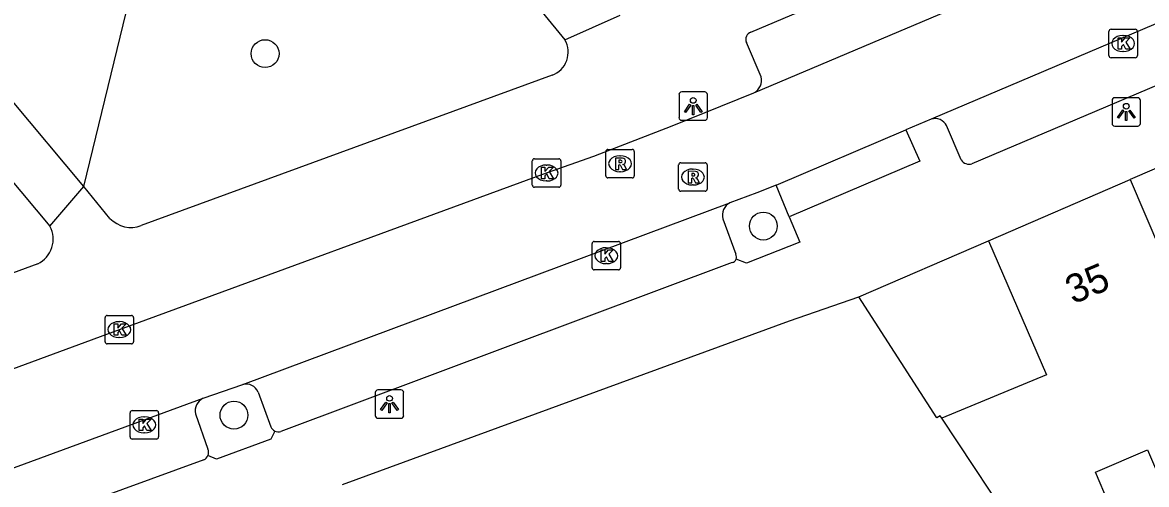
# Model space of a CAD drawing. Extents: x 159718 to 160783, y 383290 to 384030.
# Drawn here: x 160388.58 to 160428.04, y 383447.83 to 383464.06 of the extents above; entities that cross this region are included whole.
import ezdxf

# ---------------------------------------------------------------- set-up
doc = ezdxf.new("R2010")
doc.units = 0
for name, color, linetype in [('IMGEO_Boom', 7, 'Continuous'), ('IMGEO_Groenvoorziening', 7, 'Continuous'), ('IMGEO_Kolk', 7, 'Continuous'), ('IMGEO_Lichtpunt', 7, 'Continuous'), ('IMGEO_Pand', 7, 'Continuous'), ('IMGEO_Pand_nummerreeks', 7, 'Continuous'), ('IMGEO_Parkeervlak_open', 7, 'Continuous'), ('IMGEO_Rijbaan_lokaal_open', 7, 'Continuous'), ('IMGEO_Rioolput', 7, 'Continuous'), ('IMGEO_Voetpad_open', 7, 'Continuous')]:
    doc.layers.add(name, color=color, linetype=linetype)

msp = doc.modelspace()

# ---------------------------------------------------------------- linework, layer by layer
at = {"layer": 'IMGEO_Boom'}
for centre in [(160397.095, 383462.963), (160414.584, 383456.905), (160396.001, 383450.265)]:
    msp.add_circle(centre, 0.489, dxfattribs=at)
at = {"layer": 'IMGEO_Groenvoorziening'}
msp.add_lwpolyline([(160390.731, 383458.291), (160394.015, 383471.834), (160398.12, 383475.062)], dxfattribs=at)
at = {"layer": 'IMGEO_Kolk'}
for p, q in [((160426.79, 383463.819), (160427.642, 383463.819)), ((160426.715, 383462.893), (160426.715, 383463.745)), ((160427.203, 383463.599), (160427.228, 383463.599)), ((160427.716, 383463.745), (160427.716, 383462.893)), ((160427.226, 383463.039), (160427.201, 383463.039)), ((160427.642, 383462.819), (160426.79, 383462.819)), ((160406.475, 383458.345), (160406.475, 383459.197)), ((160406.55, 383459.271), (160407.402, 383459.271)), ((160406.963, 383459.051), (160406.988, 383459.051)), ((160407.476, 383459.197), (160407.476, 383458.345)), ((160407.402, 383458.271), (160406.55, 383458.271)), ((160406.986, 383458.491), (160406.961, 383458.491)), ((160408.572, 383455.44), (160408.572, 383456.292)), ((160408.647, 383456.366), (160409.499, 383456.366)), ((160409.573, 383456.292), (160409.573, 383455.44)), ((160409.06, 383456.146), (160409.085, 383456.146)), ((160409.083, 383455.586), (160409.058, 383455.586)), ((160409.499, 383455.366), (160408.647, 383455.366)), ((160391.477, 383452.843), (160391.477, 383453.695)), ((160391.552, 383453.769), (160392.404, 383453.769)), ((160391.965, 383453.549), (160391.99, 383453.549)), ((160392.478, 383453.695), (160392.478, 383452.843)), ((160392.404, 383452.769), (160391.552, 383452.769)), ((160391.988, 383452.989), (160391.963, 383452.989)), ((160392.353, 383449.498), (160392.353, 383450.35)), ((160392.428, 383450.424), (160393.28, 383450.424)), ((160393.354, 383450.35), (160393.354, 383449.498)), ((160392.841, 383450.204), (160392.866, 383450.204)), ((160392.864, 383449.644), (160392.839, 383449.644)), ((160393.28, 383449.424), (160392.428, 383449.424))]:
    msp.add_line(p, q, dxfattribs=at)
for points in [[(160426.79, 383463.819), (160427.642, 383463.819)], [(160426.715, 383462.893), (160426.715, 383463.745)], [(160427.036, 383463.519), (160427.159, 383463.519), (160427.159, 383463.368), (160427.289, 383463.519), (160427.453, 383463.519), (160427.307, 383463.368), (160427.46, 383463.119), (160427.308, 383463.119), (160427.223, 383463.283), (160427.159, 383463.216), (160427.159, 383463.119), (160427.036, 383463.119), (160427.036, 383463.519)], [(160427.716, 383463.745), (160427.716, 383462.893)], [(160427.642, 383462.819), (160426.79, 383462.819)], [(160406.475, 383458.345), (160406.475, 383459.197)], [(160406.55, 383459.271), (160407.402, 383459.271)], [(160407.476, 383459.197), (160407.476, 383458.345)], [(160406.796, 383458.971), (160406.919, 383458.971), (160406.919, 383458.82), (160407.049, 383458.971), (160407.213, 383458.971), (160407.067, 383458.82), (160407.22, 383458.571), (160407.068, 383458.571), (160406.983, 383458.735), (160406.919, 383458.668), (160406.919, 383458.571), (160406.796, 383458.571), (160406.796, 383458.971)], [(160407.402, 383458.271), (160406.55, 383458.271)], [(160408.572, 383455.44), (160408.572, 383456.292)], [(160408.647, 383456.366), (160409.499, 383456.366)], [(160409.573, 383456.292), (160409.573, 383455.44)], [(160408.893, 383456.066), (160409.016, 383456.066), (160409.016, 383455.915), (160409.146, 383456.066), (160409.31, 383456.066), (160409.164, 383455.915), (160409.317, 383455.666), (160409.165, 383455.666), (160409.08, 383455.83), (160409.016, 383455.763), (160409.016, 383455.666), (160408.893, 383455.666), (160408.893, 383456.066)], [(160409.499, 383455.366), (160408.647, 383455.366)], [(160391.477, 383452.843), (160391.477, 383453.695)], [(160391.552, 383453.769), (160392.404, 383453.769)], [(160392.478, 383453.695), (160392.478, 383452.843)], [(160391.798, 383453.469), (160391.921, 383453.469), (160391.921, 383453.318), (160392.051, 383453.469), (160392.215, 383453.469), (160392.069, 383453.318), (160392.222, 383453.069), (160392.07, 383453.069), (160391.985, 383453.233), (160391.921, 383453.166), (160391.921, 383453.069), (160391.798, 383453.069), (160391.798, 383453.469)], [(160392.404, 383452.769), (160391.552, 383452.769)], [(160392.353, 383449.498), (160392.353, 383450.35)], [(160392.428, 383450.424), (160393.28, 383450.424)], [(160393.354, 383450.35), (160393.354, 383449.498)], [(160392.674, 383450.124), (160392.797, 383450.124), (160392.797, 383449.973), (160392.927, 383450.124), (160393.091, 383450.124), (160392.945, 383449.973), (160393.098, 383449.724), (160392.946, 383449.724), (160392.861, 383449.888), (160392.797, 383449.821), (160392.797, 383449.724), (160392.674, 383449.724), (160392.674, 383450.124)], [(160393.28, 383449.424), (160392.428, 383449.424)]]:
    msp.add_lwpolyline(points, dxfattribs=at)
for centre, start, end in [((160426.792, 383463.743), 91.552, 178.448), ((160426.792, 383463.743), 91.552, 178.448), ((160427.64, 383463.743), 1.552, 88.448), ((160427.64, 383463.743), 1.552, 88.448), ((160426.792, 383462.895), 181.552, 268.448), ((160426.792, 383462.895), 181.552, 268.448), ((160427.64, 383462.895), 271.552, 358.448), ((160427.64, 383462.895), 271.552, 358.448), ((160406.552, 383459.195), 91.552, 178.448), ((160406.552, 383459.195), 91.552, 178.448), ((160407.4, 383459.195), 1.552, 88.448), ((160407.4, 383459.195), 1.552, 88.448), ((160406.552, 383458.347), 181.552, 268.448), ((160406.552, 383458.347), 181.552, 268.448), ((160407.4, 383458.347), 271.552, 358.448), ((160407.4, 383458.347), 271.552, 358.448), ((160408.649, 383456.29), 91.552, 178.448), ((160408.649, 383456.29), 91.552, 178.448), ((160409.497, 383456.29), 1.552, 88.448), ((160409.497, 383456.29), 1.552, 88.448), ((160408.649, 383455.442), 181.552, 268.448), ((160408.649, 383455.442), 181.552, 268.448), ((160409.497, 383455.442), 271.552, 358.448), ((160409.497, 383455.442), 271.552, 358.448), ((160391.554, 383453.693), 91.552, 178.448), ((160391.554, 383453.693), 91.552, 178.448), ((160392.402, 383453.693), 1.552, 88.448), ((160392.402, 383453.693), 1.552, 88.448), ((160391.554, 383452.845), 181.552, 268.448), ((160391.554, 383452.845), 181.552, 268.448), ((160392.402, 383452.845), 271.552, 358.448), ((160392.402, 383452.845), 271.552, 358.448), ((160392.43, 383450.348), 91.552, 178.448), ((160392.43, 383450.348), 91.552, 178.448), ((160393.278, 383450.348), 1.552, 88.448), ((160393.278, 383450.348), 1.552, 88.448), ((160392.43, 383449.5), 181.552, 268.448), ((160392.43, 383449.5), 181.552, 268.448), ((160393.278, 383449.5), 271.552, 358.448), ((160393.278, 383449.5), 271.552, 358.448)]:
    msp.add_arc(centre, 0.0765, start, end, dxfattribs=at)
for centre, major_axis, ratio, start_param, end_param in [((160427.202, 383463.319), (-0.387, 0.002), 0.722429, 4.712389, 7.853982), ((160427.227, 383463.319), (-0.39, 0.002), 0.717154, 1.570796, 4.712389), ((160406.962, 383458.771), (-0.387, 0.002), 0.722429, 4.712389, 7.853982), ((160406.987, 383458.771), (-0.39, 0.002), 0.717154, 1.570796, 4.712389), ((160409.059, 383455.866), (-0.387, 0.002), 0.722429, 4.712389, 7.853982), ((160409.084, 383455.866), (-0.39, 0.002), 0.717154, 1.570796, 4.712389), ((160391.964, 383453.269), (-0.387, 0.002), 0.722429, 4.712389, 7.853982), ((160391.989, 383453.269), (-0.39, 0.002), 0.717154, 1.570796, 4.712389), ((160392.84, 383449.924), (-0.387, 0.002), 0.722429, 4.712389, 7.853982), ((160392.865, 383449.924), (-0.39, 0.002), 0.717154, 1.570796, 4.712389)]:
    msp.add_ellipse(centre, major_axis=major_axis, ratio=ratio, start_param=start_param, end_param=end_param, dxfattribs=at)
at = {"layer": 'IMGEO_Lichtpunt'}
for p, q in [((160411.624, 383461.522), (160411.624, 383460.715)), ((160411.624, 383461.522), (160411.624, 383460.715)), ((160412.526, 383461.617), (160411.718, 383461.617)), ((160412.526, 383461.617), (160411.718, 383461.617)), ((160412.62, 383460.715), (160412.62, 383461.522)), ((160412.62, 383460.715), (160412.62, 383461.522)), ((160427.727, 383461.414), (160426.919, 383461.414)), ((160427.727, 383461.414), (160426.919, 383461.414)), ((160426.825, 383461.319), (160426.825, 383460.512)), ((160426.825, 383461.319), (160426.825, 383460.512)), ((160427.821, 383460.512), (160427.821, 383461.319)), ((160427.821, 383460.512), (160427.821, 383461.319)), ((160411.718, 383460.621), (160412.526, 383460.621)), ((160411.718, 383460.621), (160412.526, 383460.621)), ((160426.919, 383460.418), (160427.727, 383460.418)), ((160426.919, 383460.418), (160427.727, 383460.418)), ((160401.864, 383451.152), (160401.056, 383451.152)), ((160401.864, 383451.152), (160401.056, 383451.152)), ((160400.962, 383451.057), (160400.962, 383450.25)), ((160400.962, 383451.057), (160400.962, 383450.25)), ((160401.958, 383450.25), (160401.958, 383451.057)), ((160401.958, 383450.25), (160401.958, 383451.057)), ((160401.056, 383450.156), (160401.864, 383450.156)), ((160401.056, 383450.156), (160401.864, 383450.156))]:
    msp.add_line(p, q, dxfattribs=at)
for points in [[(160411.998, 383461.186), (160412.037, 383461.158), (160411.849, 383460.896), (160411.811, 383460.923), (160411.998, 383461.186)], [(160412.1, 383461.138), (160412.147, 383461.138), (160412.147, 383460.816), (160412.1, 383460.816), (160412.1, 383461.138)], [(160412.21, 383461.158), (160412.248, 383461.185), (160412.435, 383460.923), (160412.396, 383460.895), (160412.21, 383461.158)], [(160427.199, 383460.983), (160427.238, 383460.955), (160427.05, 383460.693), (160427.012, 383460.72), (160427.199, 383460.983)], [(160427.301, 383460.935), (160427.348, 383460.935), (160427.348, 383460.613), (160427.301, 383460.613), (160427.301, 383460.935)], [(160427.411, 383460.955), (160427.449, 383460.982), (160427.636, 383460.72), (160427.597, 383460.692), (160427.411, 383460.955)], [(160401.336, 383450.721), (160401.375, 383450.693), (160401.187, 383450.431), (160401.149, 383450.458), (160401.336, 383450.721)], [(160401.438, 383450.673), (160401.485, 383450.673), (160401.485, 383450.351), (160401.438, 383450.351), (160401.438, 383450.673)], [(160401.548, 383450.693), (160401.586, 383450.72), (160401.773, 383450.458), (160401.734, 383450.43), (160401.548, 383450.693)]]:
    msp.add_lwpolyline(points, dxfattribs=at)
for centre in [(160412.123, 383461.32), (160427.324, 383461.117), (160401.461, 383450.855)]:
    msp.add_circle(centre, 0.0994, dxfattribs=at)
for centre, start, end in [((160411.718, 383461.522), 90, 180), ((160411.718, 383461.522), 90, 180), ((160412.526, 383461.522), 0, 90), ((160412.526, 383461.522), 0, 90), ((160426.919, 383461.319), 90, 180), ((160426.919, 383461.319), 90, 180), ((160427.727, 383461.319), 0, 90), ((160427.727, 383461.319), 0, 90), ((160411.718, 383460.715), 180, 270), ((160411.718, 383460.715), 180, 270), ((160412.526, 383460.715), 270, 0), ((160412.526, 383460.715), 270, 360), ((160426.919, 383460.512), 180, 270), ((160426.919, 383460.512), 180, 270), ((160427.727, 383460.512), 270, 0), ((160427.727, 383460.512), 270, 360), ((160401.056, 383451.057), 90, 180), ((160401.056, 383451.057), 90, 180), ((160401.864, 383451.057), 0, 90), ((160401.864, 383451.057), 0, 90), ((160401.056, 383450.25), 180, 270), ((160401.056, 383450.25), 180, 270), ((160401.864, 383450.25), 270, 0), ((160401.864, 383450.25), 270, 360)]:
    msp.add_arc(centre, 0.0946, start, end, dxfattribs=at)
at = {"layer": 'IMGEO_Pand'}
for points in [[(160432.435, 383460.679), (160427.467, 383458.537)], [(160422.487, 383456.39), (160427.467, 383458.537)], [(160427.467, 383458.537), (160433.298, 383444.865)], [(160422.487, 383456.39), (160424.522, 383451.68), (160420.848, 383450.162)], [(160399.809, 383447.828), (160415.5, 383453.583), (160417.932, 383454.418)], [(160420.848, 383450.162), (160420.792, 383450.244), (160420.678, 383450.167), (160417.932, 383454.418)], [(160423.676, 383445.899), (160420.848, 383450.162)], [(160423.676, 383445.899), (160426.704, 383447.19), (160426.244, 383448.268), (160428.072, 383449.047), (160430.385, 383443.623), (160430.486, 383443.666)]]:
    msp.add_lwpolyline(points, dxfattribs=at)
at = {"layer": 'IMGEO_Parkeervlak_open'}
for points in [[(160413.163, 383457.162), (160413.619, 383455.916)], [(160396.848, 383451.077), (160397.3, 383449.852)], [(160394.647, 383450.306), (160395.086, 383449.075)]]:
    msp.add_lwpolyline(points, dxfattribs=at)
for centre, radius, start, end in [((160413.642, 383457.287), 0.495, 117.5622, 194.626), ((160413.439, 383455.819), 0.205, 338.4186, 28.2362), ((160396.429, 383450.899), 0.455, 22.9969, 105.3278), ((160395.146, 383450.403), 0.509, 116.6837, 190.9373), ((160397.556, 383449.952), 0.275, 201.4031, 242.7469), ((160394.833, 383448.957), 0.279, 336.067, 24.9251)]:
    msp.add_arc(centre, radius, start, end, dxfattribs=at)
at = {"layer": 'IMGEO_Rijbaan_lokaal_open'}
for points in [[(160414.256, 383461.59), (160439.234, 383472.166)], [(160432.306, 383465.692), (160420.476, 383460.662)], [(160373.951, 383446.647), (160378.421, 383448.278), (160391.978, 383453.269), (160406.976, 383458.771), (160408.637, 383459.367), (160411.383, 383460.426), (160414.256, 383461.59)], [(160420.476, 383460.662), (160419.59, 383460.282)], [(160415.032, 383458.338), (160419.59, 383460.282)], [(160415.032, 383458.338), (160414.355, 383458.079), (160413.413, 383457.726)], [(160396.309, 383451.338), (160413.413, 383457.726)], [(160394.918, 383450.857), (160396.309, 383451.338)], [(160377.682, 383444.533), (160394.918, 383450.857)]]:
    msp.add_lwpolyline(points, dxfattribs=at)
at = {"layer": 'IMGEO_Rioolput'}
for p, q in [((160409.054, 383458.67), (160409.054, 383459.522)), ((160409.129, 383459.596), (160409.981, 383459.596)), ((160410.055, 383459.522), (160410.055, 383458.67)), ((160409.542, 383459.376), (160409.567, 383459.376)), ((160411.612, 383458.203), (160411.612, 383459.055)), ((160411.687, 383459.129), (160412.539, 383459.129)), ((160412.613, 383459.055), (160412.613, 383458.203)), ((160409.565, 383458.816), (160409.54, 383458.816)), ((160412.1, 383458.909), (160412.125, 383458.909)), ((160409.981, 383458.596), (160409.129, 383458.596)), ((160412.123, 383458.349), (160412.098, 383458.349)), ((160412.539, 383458.129), (160411.687, 383458.129))]:
    msp.add_line(p, q, dxfattribs=at)
for points in [[(160409.054, 383458.67), (160409.054, 383459.522)], [(160409.129, 383459.596), (160409.981, 383459.596)], [(160410.055, 383459.522), (160410.055, 383458.67)], [(160409.643, 383459.294), (160409.391, 383459.296), (160409.391, 383458.896)], [(160409.391, 383458.896), (160409.515, 383458.896), (160409.515, 383459.058), (160409.526, 383459.058)], [(160409.569, 383459.215), (160409.515, 383459.215), (160409.515, 383459.134)], [(160409.515, 383459.134), (160409.567, 383459.134)], [(160409.573, 383459.029), (160409.644, 383458.896), (160409.784, 383458.896), (160409.719, 383459.022)], [(160411.612, 383458.203), (160411.612, 383459.055)], [(160411.687, 383459.129), (160412.539, 383459.129)], [(160412.613, 383459.055), (160412.613, 383458.203)], [(160412.201, 383458.827), (160411.949, 383458.829), (160411.949, 383458.429)], [(160412.127, 383458.748), (160412.073, 383458.748), (160412.073, 383458.667)], [(160412.073, 383458.667), (160412.125, 383458.667)], [(160409.981, 383458.596), (160409.129, 383458.596)], [(160411.949, 383458.429), (160412.073, 383458.429), (160412.073, 383458.591), (160412.084, 383458.591)], [(160412.131, 383458.562), (160412.202, 383458.429), (160412.342, 383458.429), (160412.277, 383458.555)], [(160412.539, 383458.129), (160411.687, 383458.129)]]:
    msp.add_lwpolyline(points, dxfattribs=at)
for centre, radius, start, end in [((160409.131, 383459.52), 0.0765, 91.552, 178.448), ((160409.131, 383459.52), 0.0765, 91.552, 178.448), ((160409.979, 383459.52), 0.0765, 1.552, 88.448), ((160409.979, 383459.52), 0.0765, 1.552, 88.448), ((160409.525, 383459.005), 0.0533, 26.0293, 88.6989), ((160409.551, 383459.323), 0.19, 274.7715, 282.9687), ((160409.575, 383459.119), 0.0964, 77.0061, 93.1865), ((160409.589, 383459.176), 0.0378, 276.6634, 79.6772), ((160409.642, 383459.184), 0.109, 350.3612, 89.416), ((160409.64, 383459.184), 0.112, 277.5842, 350.9817), ((160409.624, 383458.969), 0.108, 29.5134, 73.7905), ((160411.689, 383459.053), 0.0765, 91.552, 178.448), ((160411.689, 383459.053), 0.0765, 91.552, 178.448), ((160412.537, 383459.053), 0.0765, 1.552, 88.448), ((160412.537, 383459.053), 0.0765, 1.552, 88.448), ((160409.131, 383458.672), 0.0765, 181.552, 268.448), ((160409.131, 383458.672), 0.0765, 181.552, 268.448), ((160409.979, 383458.672), 0.0765, 271.552, 358.448), ((160409.979, 383458.672), 0.0765, 271.552, 358.448), ((160412.109, 383458.856), 0.19, 274.7715, 282.9687), ((160412.133, 383458.652), 0.0964, 77.0061, 93.1865), ((160412.147, 383458.709), 0.0378, 276.6634, 79.6772), ((160412.2, 383458.717), 0.109, 350.3612, 89.416), ((160412.198, 383458.717), 0.112, 277.5842, 350.9817), ((160412.083, 383458.538), 0.0533, 26.0293, 88.6989), ((160412.182, 383458.502), 0.108, 29.5134, 73.7905), ((160411.689, 383458.205), 0.0765, 181.552, 268.448), ((160411.689, 383458.205), 0.0765, 181.552, 268.448), ((160412.537, 383458.205), 0.0765, 271.552, 358.448), ((160412.537, 383458.205), 0.0765, 271.552, 358.448)]:
    msp.add_arc(centre, radius, start, end, dxfattribs=at)
for centre, major_axis, ratio, start_param, end_param in [((160409.541, 383459.096), (-0.387, 0.002), 0.722429, 4.712389, 7.853982), ((160409.566, 383459.096), (-0.39, 0.002), 0.717154, 1.570796, 4.712389), ((160412.099, 383458.629), (-0.387, 0.002), 0.722429, 4.712389, 7.853982), ((160412.124, 383458.629), (-0.39, 0.002), 0.717154, 1.570796, 4.712389)]:
    msp.add_ellipse(centre, major_axis=major_axis, ratio=ratio, start_param=start_param, end_param=end_param, dxfattribs=at)
at = {"layer": 'IMGEO_Voetpad_open'}
for points in [[(160414.146, 383463.719), (160443.414, 383476.101)], [(160398.12, 383475.062), (160407.617, 383463.445)], [(160390.731, 383458.291), (160383.034, 383467.507)], [(160407.617, 383463.445), (160409.561, 383464.318)], [(160432.448, 383463.559), (160421.908, 383459.097)], [(160414.506, 383462.153), (160413.989, 383463.356)], [(160407.17, 383462.202), (160392.748, 383456.921)], [(160419.59, 383460.282), (160420.08, 383459.187), (160415.495, 383457.234)], [(160421.534, 383459.235), (160421.019, 383460.435)], [(160388.042, 383458.692), (160389.54, 383456.898)], [(160389.54, 383456.898), (160390.731, 383458.291)], [(160391.646, 383457.176), (160390.731, 383458.291)], [(160415.495, 383457.234), (160415.032, 383458.338)], [(160415.495, 383457.234), (160415.868, 383456.339), (160413.991, 383455.605), (160413.629, 383455.744)], [(160417.932, 383454.418), (160422.487, 383456.39)], [(160389.111, 383455.585), (160373.029, 383449.652), (160370.713, 383448.82)], [(160413.487, 383455.624), (160397.65, 383449.694)], [(160397.43, 383449.708), (160397.294, 383449.427), (160395.387, 383448.718), (160395.088, 383448.844)], [(160394.94, 383448.699), (160379.056, 383442.903)]]:
    msp.add_lwpolyline(points, dxfattribs=at)
for centre, radius, start, end in [((160406.869, 383463.012), 0.864, 290.3671, 30.0743), ((160414.244, 383463.461), 0.276, 110.8719, 202.3504), ((160414.034, 383462.026), 0.489, 297.0362, 15.0766), ((160420.606, 383460.209), 0.471, 28.6737, 105.9517), ((160421.805, 383459.393), 0.314, 210.2736, 289.2199), ((160392.391, 383457.889), 1.031, 223.7134, 290.229), ((160388.709, 383456.443), 0.947, 295.0848, 28.7274), ((160413.442, 383455.821), 0.202, 282.8217, 337.5786), ((160397.556, 383449.953), 0.275, 242.768, 289.9496), ((160394.835, 383448.954), 0.276, 292.3942, 336.4326)]:
    msp.add_arc(centre, radius, start, end, dxfattribs=at)

# ---------------------------------------------------------------- texts
at = {"layer": 'IMGEO_Pand_nummerreeks'}
msp.add_text('35', height=1, rotation=22.8667, dxfattribs=at).set_placement((160425.458, 383454.148))

doc.saveas('drawing.dxf')
